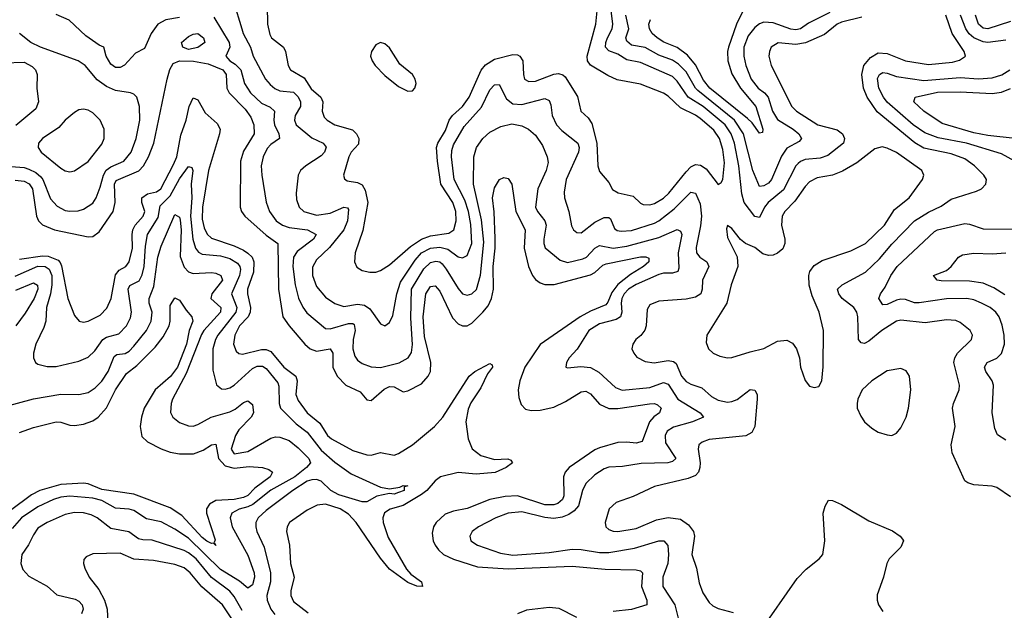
# Model space of a CAD drawing. Header units: inches. Extents: x 1694797 to 1849917, y 907313 to 1017959.
# Tile 373 of 656: x 1723810 to 1728123, y 1002486 to 1005070. Entities that reach past the tile are written whole.
import ezdxf

# ---------------------------------------------------------------- set-up
doc = ezdxf.new("R2010")
doc.units = ezdxf.units.IN
doc.header["$MEASUREMENT"] = 0
doc.layers.add('B7020', color=7, linetype='Continuous')

msp = doc.modelspace()

# ---------------------------------------------------------------- linework, layer by layer
at = {"layer": 'B7020', "color": 5}
for points, elevation in [([(1724746.4, 1005150), (1724782.5, 1005030), (1724789.2, 1005009.2), (1724821.7, 1004950), (1724832.8, 1004910), (1724886.9, 1004810), (1724906.6, 1004786.6), (1724928.4, 1004768.4), (1724950, 1004758.2), (1725010, 1004753.3), (1725030, 1004731.9), (1725040.3, 1004710), (1725039.9, 1004690), (1725016.4, 1004650), (1725013.5, 1004630), (1725021, 1004610), (1725090, 1004552.5), (1725139.5, 1004530), (1725151.9, 1004511.9), (1725144.6, 1004490), (1725130, 1004473.7), (1725063.9, 1004430), (1725040.7, 1004410), (1725030.2, 1004390), (1725020.6, 1004310), (1725023.2, 1004283.2), (1725033.6, 1004250), (1725055.3, 1004230), (1725110, 1004215.1), (1725170, 1004223.4), (1725230, 1004248.9), (1725245.9, 1004245.9), (1725250, 1004239.3), (1725246.4, 1004190), (1725230.5, 1004149.5), (1725167.7, 1004072.3), (1725110, 1004018.6), (1725093.2, 1003986.8), (1725092.7, 1003950), (1725110, 1003901.8), (1725150, 1003855.5), (1725190, 1003827.3), (1725230, 1003814.2), (1725290, 1003824.7), (1725320.5, 1003820.5), (1725344.2, 1003804.2), (1725390, 1003739.3), (1725410, 1003730.4), (1725430, 1003744.4), (1725444.6, 1003775.4), (1725461.8, 1003870), (1725478.7, 1003921.3), (1725542.5, 1004017.5), (1725570, 1004049.4), (1725610, 1004070.3), (1725650, 1004075.1), (1725685.2, 1004065.2), (1725730, 1004032.3), (1725750, 1004027.3), (1725770, 1004038.5), (1725789.9, 1004090.1), (1725786.2, 1004173.8), (1725775.4, 1004230), (1725759.8, 1004279.8), (1725713.9, 1004370), (1725701.7, 1004470), (1725702.6, 1004497.4), (1725710, 1004522.2), (1725756.9, 1004603.1), (1725832.5, 1004687.5), (1725870, 1004762.2), (1725890, 1004785.4), (1725910, 1004785.8), (1725942.8, 1004722.8), (1725970, 1004702.2), (1726010, 1004698), (1726110, 1004724.2), (1726130, 1004716.1), (1726137.1, 1004697.1), (1726142.9, 1004650), (1726161.5, 1004610), (1726184.9, 1004584.9), (1726254.7, 1004530), (1726260.6, 1004510), (1726257.7, 1004490), (1726204.2, 1004370), (1726195, 1004315), (1726197.1, 1004290), (1726215.3, 1004230), (1726227.3, 1004167.3), (1726235.3, 1004150), (1726250, 1004138.2), (1726270, 1004137.4), (1726330, 1004184.4), (1726370, 1004204.4), (1726390, 1004203.5), (1726397.7, 1004197.7), (1726416.1, 1004156.1), (1726427.4, 1004147.4), (1726444, 1004144), (1726490, 1004146.7), (1726590, 1004178.8), (1726610.2, 1004189.8), (1726677.3, 1004242.7), (1726750, 1004314.5), (1726770.8, 1004310.8), (1726790, 1004263.7), (1726795.8, 1004210), (1726792.8, 1004167.2), (1726773.5, 1004073.5), (1726775, 1004050), (1726789.4, 1004030), (1726819.3, 1004010), (1726828.1, 1003990), (1726800.6, 1003930), (1726799.6, 1003890), (1726793.5, 1003870), (1726770, 1003856), (1726730, 1003846.6), (1726610, 1003837.6), (1726570, 1003822.2), (1726558.2, 1003801.8), (1726554.5, 1003730), (1726548.2, 1003711.8), (1726531.4, 1003688.6), (1726509, 1003670), (1726495.6, 1003650), (1726491.7, 1003630), (1726499.5, 1003610), (1726513.7, 1003593.7), (1726550, 1003574.2), (1726588.8, 1003568.8), (1726650, 1003579.2), (1726674.1, 1003574.1), (1726684.8, 1003564.8), (1726709.2, 1003510), (1726730, 1003487.3), (1726750, 1003474.7), (1726798.4, 1003458.4), (1726840.3, 1003420.3), (1726870, 1003405.5), (1726910, 1003396.6), (1726930, 1003398.5), (1726952.1, 1003407.9), (1727010, 1003451.1), (1727030, 1003448.4), (1727039.7, 1003430), (1727040.5, 1003410), (1727030.1, 1003289.9), (1727016.7, 1003263.3), (1726990.9, 1003249.1), (1726830, 1003232.2), (1726799, 1003221), (1726785.5, 1003210), (1726781.5, 1003190), (1726791.1, 1003131.1), (1726789.6, 1003110), (1726783.2, 1003090), (1726770, 1003075.9), (1726737.8, 1003062.2), (1726590, 1003027.3), (1726497.2, 1002982.8), (1726423, 1002957), (1726391.7, 1002930), (1726374.3, 1002870), (1726377.6, 1002850), (1726390, 1002839.5), (1726410, 1002831.4), (1726430.2, 1002830.2), (1726510, 1002843.6), (1726598.8, 1002881.2), (1726650, 1002891.9), (1726703.8, 1002883.8), (1726740, 1002860), (1726761.3, 1002830), (1726765.9, 1002810), (1726754, 1002730), (1726774.9, 1002670), (1726785.9, 1002605.9), (1726802, 1002562), (1726830, 1002519.1), (1726845.4, 1002505.4), (1726870, 1002494), (1726935.4, 1002475.4)], 960), ([(1724894.3, 1005130), (1724895.8, 1005050), (1724905.2, 1005005.2), (1724913, 1004990), (1724965.6, 1004950), (1724974, 1004930), (1724985.6, 1004870), (1724996, 1004850), (1725056, 1004816), (1725087.4, 1004767.4), (1725128.6, 1004730), (1725137.4, 1004710), (1725134.8, 1004670), (1725143.7, 1004643.7), (1725156.5, 1004630), (1725190.1, 1004610.1), (1725268.1, 1004588.1), (1725286, 1004570), (1725295.2, 1004550), (1725294.3, 1004525.7), (1725262.5, 1004490), (1725251.6, 1004470), (1725229, 1004390), (1725233, 1004373), (1725244.1, 1004364.1), (1725290, 1004358), (1725310, 1004347.3), (1725323.1, 1004323.1), (1725335.5, 1004270), (1725312.9, 1004147.1), (1725279.7, 1004050), (1725276, 1004010), (1725286.5, 1003986.5), (1725310, 1003972), (1725344.5, 1003964.5), (1725370, 1003964.9), (1725390, 1003972.3), (1725430, 1003997.4), (1725522.5, 1004077.5), (1725570, 1004109.5), (1725610, 1004123.9), (1725690, 1004135.9), (1725711.8, 1004150), (1725722.3, 1004190), (1725720.7, 1004230), (1725707.9, 1004270), (1725655.1, 1004350), (1725640.2, 1004450), (1725636.2, 1004510), (1725642.3, 1004530), (1725675.5, 1004584.5), (1725691.4, 1004630), (1725706.2, 1004650), (1725749.1, 1004690), (1725778.5, 1004730), (1725830.9, 1004849.1), (1725850, 1004872.4), (1725890, 1004897), (1725970, 1004916.8), (1725990, 1004915.6), (1726000.7, 1004910), (1726014.1, 1004890), (1726016.3, 1004830), (1726021.8, 1004810), (1726039.8, 1004799.8), (1726070, 1004800.7), (1726150, 1004831), (1726170, 1004833.9), (1726188.7, 1004828.7), (1726200, 1004820), (1726253.5, 1004733.5), (1726267.7, 1004670), (1726300, 1004640), (1726315.8, 1004615.8), (1726337.9, 1004530), (1726343.1, 1004430), (1726350, 1004406), (1726390, 1004358), (1726406.9, 1004326.9), (1726432.2, 1004312.2), (1726497.3, 1004297.3), (1726530, 1004266.7), (1726541.6, 1004261.6), (1726570, 1004260.1), (1726590, 1004265.5), (1726630, 1004288.7), (1726653.6, 1004310), (1726730, 1004404.6), (1726750, 1004425.2), (1726770, 1004436.3), (1726792.7, 1004432.7), (1726816.6, 1004416.6), (1726870, 1004348.2), (1726882.7, 1004357.3), (1726890, 1004370.8), (1726896.8, 1004443.2), (1726890, 1004502.4), (1726875.1, 1004550), (1726850, 1004585.8), (1726790, 1004637.3), (1726770, 1004652.6), (1726704.4, 1004684.4), (1726650, 1004735), (1726630, 1004748.2), (1726530, 1004787.6), (1726427.1, 1004807.1), (1726386, 1004826), (1726310, 1004871.4), (1726297.8, 1004890), (1726296, 1004910), (1726333.6, 1005050), (1726342, 1005138)], 980), ([(1724510, 1005079.5), (1724450, 1005068.5), (1724415.8, 1005050), (1724386.1, 1005010), (1724356.4, 1004943.6), (1724317.1, 1004922.9), (1724270, 1004870.6), (1724250, 1004860.4), (1724230, 1004861.1), (1724210, 1004875), (1724188.4, 1004910), (1724178.7, 1004950), (1724158.8, 1004958.8), (1724099.7, 1004999.7), (1724027.5, 1005067.5), (1723970, 1005093.1)], 920), ([(1724660.8, 1005080.8), (1724727.4, 1004970), (1724730.1, 1004949.9), (1724712.5, 1004910), (1724730.1, 1004890), (1724754.7, 1004874.7), (1724778.9, 1004850), (1724795.6, 1004790), (1724821.3, 1004750), (1724870, 1004705), (1724906.6, 1004686.6), (1724926.2, 1004670), (1724923.1, 1004630), (1724926.1, 1004610), (1724945, 1004570), (1724947.9, 1004550), (1724910, 1004523.2), (1724894.3, 1004505.7), (1724877.2, 1004470), (1724868.4, 1004430), (1724870.1, 1004390), (1724890, 1004270.7), (1724904.8, 1004230), (1724933.2, 1004190), (1724961.1, 1004170), (1724990, 1004160.8), (1725070.3, 1004150), (1725109.1, 1004130), (1725096.8, 1004110), (1725025.1, 1004054.9), (1725010.1, 1004030), (1725007.1, 1003990), (1725016.2, 1003910), (1725031.1, 1003851.1), (1725050, 1003811.2), (1725067.6, 1003787.6), (1725150, 1003718.9), (1725170, 1003717.2), (1725250, 1003740.6), (1725270, 1003740.1), (1725275.4, 1003735.4), (1725280.1, 1003710), (1725270.5, 1003670), (1725269.1, 1003630), (1725277.8, 1003597.8), (1725290, 1003579.7), (1725310, 1003565.5), (1725350, 1003550.1), (1725390, 1003547.6), (1725472.3, 1003567.7), (1725512.4, 1003590), (1725526.1, 1003613.9), (1725531.3, 1003648.7), (1725523.9, 1003763.9), (1725526.1, 1003890), (1725580.6, 1003979.4), (1725610, 1004006.7), (1725633.2, 1004013.2), (1725650, 1004010.5), (1725660.8, 1004000.8), (1725678.7, 1003978.7), (1725730, 1003894), (1725750, 1003870.2), (1725770, 1003864), (1725790, 1003870.2), (1725810.6, 1003889.4), (1725828.1, 1003951.9), (1725843.4, 1004096.6), (1725833.5, 1004193.5), (1725797.6, 1004350), (1725799.6, 1004470), (1725811.2, 1004510), (1725838.5, 1004550), (1725870, 1004578.2), (1725918.2, 1004601.8), (1725965.7, 1004614.3), (1726010, 1004605), (1726038.7, 1004590), (1726070, 1004564.4), (1726099.7, 1004519.7), (1726121.1, 1004470), (1726125, 1004445), (1726116.2, 1004410), (1726079.3, 1004330), (1726070.1, 1004250), (1726078, 1004230), (1726109.6, 1004190), (1726115.9, 1004170), (1726105.2, 1004110), (1726105.3, 1004090), (1726111.4, 1004071.4), (1726176.9, 1004016.9), (1726210, 1004007.6), (1726277.3, 1004022.7), (1726293, 1004030), (1726330, 1004070.1), (1726350, 1004081), (1726409.4, 1004069.4), (1726470, 1004079.3), (1726610, 1004117.4), (1726690, 1004151.8), (1726703.9, 1004143.9), (1726710.1, 1004130.1), (1726694.5, 1004050), (1726697.1, 1003982.9), (1726692.8, 1003967.2), (1726670, 1003960.2), (1726630, 1003961.2), (1726610, 1003955.4), (1726510, 1003911.2), (1726476.8, 1003890), (1726457.4, 1003870), (1726447.2, 1003850), (1726444.1, 1003830), (1726447.8, 1003790), (1726442.2, 1003770), (1726422.1, 1003757.9), (1726350, 1003738.3), (1726303.7, 1003710), (1726251.6, 1003628.4), (1726216.5, 1003590), (1726204.6, 1003570), (1726202, 1003550), (1726210, 1003545.7), (1726267.6, 1003552.4), (1726310, 1003547.9), (1726347.2, 1003527.2), (1726419.9, 1003459.9), (1726448.7, 1003448.7), (1726570, 1003460.3), (1726630, 1003482), (1726650, 1003474.2), (1726693.4, 1003410), (1726791.2, 1003350), (1726804.6, 1003330), (1726757.4, 1003310), (1726673.2, 1003286.8), (1726646.6, 1003270), (1726636.9, 1003250), (1726638.3, 1003218.3), (1726683.8, 1003150), (1726670, 1003136.8), (1726649.1, 1003130.9), (1726531.8, 1003128.2), (1726450, 1003115), (1726390, 1003111.9), (1726370, 1003105), (1726330, 1003078.7), (1726290, 1003040.8), (1726275.1, 1003010), (1726257.5, 1002942.5), (1726239.3, 1002920.7), (1726214.9, 1002905.1), (1726186.6, 1002893.4), (1726150, 1002886.8), (1726110, 1002890.9), (1726010, 1002915.6), (1725950, 1002910.3), (1725895.8, 1002890), (1725819.6, 1002850), (1725791.5, 1002830), (1725781.3, 1002810), (1725786.9, 1002790), (1725815.3, 1002770), (1725916.1, 1002736.1), (1725970, 1002727.4), (1726130, 1002739), (1726230, 1002753.1), (1726270, 1002751.7), (1726350, 1002738.3), (1726390, 1002738.9), (1726502.6, 1002757.4), (1726610, 1002790.1), (1726631.8, 1002790), (1726649.5, 1002769.5), (1726652.6, 1002730), (1726648.4, 1002690), (1726626.8, 1002630), (1726627.5, 1002590), (1726680.3, 1002510), (1726701.7, 1002421.7)], 940), ([(1727498.5, 1005081.5), (1727410, 1005059.5), (1727391, 1005050), (1727335.5, 1005004.5), (1727251.5, 1004968.5), (1727210, 1004961.2), (1727131.6, 1004968.4), (1727102.2, 1004950), (1727093.7, 1004930), (1727091.8, 1004910), (1727101.7, 1004870), (1727192.3, 1004690), (1727212.6, 1004670), (1727305.4, 1004610), (1727390, 1004587.9), (1727414.6, 1004570), (1727423.5, 1004550), (1727418.4, 1004530), (1727350, 1004475.8), (1727315.6, 1004464.4), (1727250, 1004457.3), (1727230, 1004449.9), (1727219.3, 1004440.7), (1727209.3, 1004430), (1727155, 1004325), (1727088.8, 1004270), (1727072.2, 1004250), (1727050, 1004204), (1727030, 1004207.9), (1726983, 1004270), (1726972.6, 1004307.4), (1726960.4, 1004430), (1726940.6, 1004530), (1726926.3, 1004570), (1726900.4, 1004610), (1726804.1, 1004690), (1726738.7, 1004730), (1726690, 1004801.2), (1726670, 1004821), (1726530, 1004882.5), (1726470, 1004893.5), (1726430, 1004919), (1726390, 1004932.9), (1726376.6, 1004950), (1726377.4, 1004970), (1726384.3, 1004990), (1726405, 1005030), (1726408.2, 1005050), (1726401.5, 1005110)], 960), ([(1727358.8, 1005101.2), (1727265, 1005055), (1727230, 1005030.3), (1727210, 1005025.2), (1727188.1, 1005028.1), (1727110, 1005056), (1727070, 1005058.7), (1727050, 1005051.5), (1727030, 1005036.1), (1727000.9, 1004999.1), (1726981.8, 1004950), (1726981.5, 1004910), (1726990, 1004869.1), (1727014.7, 1004810), (1727044.6, 1004770), (1727072.1, 1004750), (1727088.5, 1004730), (1727106.9, 1004670), (1727130, 1004632.5), (1727197.5, 1004590), (1727222.3, 1004570), (1727235.2, 1004550), (1727223.7, 1004536.3), (1727170, 1004508), (1727147.3, 1004472.8), (1727103.1, 1004370), (1727090, 1004354.9), (1727070, 1004342.5), (1727050, 1004339.8), (1727021.4, 1004410), (1726980.5, 1004570), (1726940.9, 1004630), (1726779.7, 1004759.7), (1726769.6, 1004770), (1726730, 1004841.9), (1726695.7, 1004875.7), (1726670, 1004891.9), (1726610, 1004914.8), (1726550, 1004947.9), (1726490, 1004958.2), (1726470, 1004975.4), (1726465, 1004990), (1726477.7, 1005030), (1726465.7, 1005090)], 940), ([(1726978.3, 1005110), (1726950, 1005050.7), (1726914.3, 1004950), (1726910.4, 1004930), (1726912.4, 1004890), (1726930, 1004832.4), (1726967.3, 1004770), (1727033.9, 1004690), (1727065.2, 1004590), (1727063.5, 1004576.5), (1727050, 1004573.7), (1727018.4, 1004618.4), (1726998, 1004638), (1726833.2, 1004770), (1726805.8, 1004805.8), (1726770, 1004872.1), (1726734.6, 1004914.6), (1726690, 1004947.6), (1726632, 1004972), (1726603, 1004990), (1726579.9, 1005010), (1726568.1, 1005030), (1726565.4, 1005050), (1726572.5, 1005070)], 920), ([(1728150, 1002981.5), (1728090, 1003022.7), (1728070, 1003028.7), (1727990, 1003034.7), (1727962.6, 1003042.6), (1727950, 1003052.3), (1727895.1, 1003175.1), (1727890.7, 1003210), (1727907.1, 1003290), (1727896.1, 1003370), (1727899.8, 1003390), (1727924.5, 1003450), (1727926, 1003470), (1727902, 1003570), (1727906.1, 1003590), (1727917.7, 1003610), (1727979.7, 1003670), (1727983.5, 1003690), (1727973.3, 1003710), (1727930, 1003745), (1727910, 1003753.6), (1727870, 1003755.7), (1727776.7, 1003743.3), (1727670, 1003755.2), (1727650, 1003749.9), (1727586.2, 1003710), (1727530, 1003663.7), (1727510, 1003653.5), (1727495.2, 1003655.2), (1727483.4, 1003670), (1727481.6, 1003770), (1727477.3, 1003790), (1727463.2, 1003810), (1727413.2, 1003850), (1727397.4, 1003870), (1727392.5, 1003890), (1727413.1, 1003910), (1727515.4, 1003964.6), (1727576.7, 1004023.3), (1727630, 1004087.8), (1727729.1, 1004190), (1727790, 1004227.2), (1727846.9, 1004253.1), (1727890, 1004285), (1728000.6, 1004319.4), (1728022.9, 1004330), (1728042, 1004350), (1728045.4, 1004370), (1728033.7, 1004390), (1727991.7, 1004430), (1727950, 1004460.2), (1727890, 1004482.3), (1727770, 1004507.8), (1727730.8, 1004530.8), (1727566.1, 1004666.1), (1727522, 1004730), (1727505.3, 1004770), (1727499, 1004830), (1727507.3, 1004870), (1727536.1, 1004903.9), (1727570, 1004924.4), (1727610, 1004922.4), (1727690.3, 1004890), (1727790, 1004873.1), (1727895.5, 1004884.5), (1727926.8, 1004893.2), (1727952.1, 1004910), (1727947.5, 1004930), (1727894.7, 1005010), (1727866.5, 1005090)], 960), ([(1728130, 1004980.2), (1728050, 1004970.5), (1728030, 1004972.3), (1727989.8, 1004989.8), (1727968.5, 1005008.5), (1727953.7, 1005030), (1727930.9, 1005090)], 940), ([(1728150, 1005061.7), (1728050, 1005029.1), (1728030, 1005032.8), (1728010, 1005049.9), (1727996.7, 1005090)], 920), ([(1723772.3, 1004427.7), (1723830, 1004422.3), (1723850, 1004416.3), (1723880.8, 1004400.8), (1723902.3, 1004382.3), (1723911.2, 1004370), (1723945.7, 1004285.7), (1723973.7, 1004253.7), (1724010, 1004235.3), (1724030, 1004231.5), (1724066.6, 1004233.4), (1724090, 1004240.9), (1724130, 1004267.6), (1724144.5, 1004290), (1724163.2, 1004336.8), (1724177.3, 1004390), (1724189.2, 1004410.8), (1724210, 1004426.5), (1724266, 1004450), (1724297.9, 1004490), (1724321.1, 1004550), (1724336.1, 1004630), (1724334.7, 1004690), (1724323.1, 1004730), (1724310, 1004744), (1724296, 1004750), (1724230, 1004759.9), (1724190, 1004777.4), (1724150, 1004807), (1724096.8, 1004870), (1724066, 1004890), (1723902, 1004950), (1723859.7, 1004970), (1723809.6, 1005010)], 940), ([(1723650, 1004878.1), (1723830, 1004883.6), (1723865.1, 1004865.1), (1723878.8, 1004850), (1723887.2, 1004830), (1723884.6, 1004770), (1723893.1, 1004710), (1723880.4, 1004679.6), (1723793.2, 1004606.8)], 940), ([(1723790, 1004367.5), (1723830, 1004363.4), (1723851.7, 1004351.7), (1723865.8, 1004330), (1723883.4, 1004210), (1723891.9, 1004190), (1723910, 1004171.4), (1723962, 1004150), (1724110, 1004119.2), (1724130, 1004121.2), (1724158.4, 1004141.6), (1724219.1, 1004230), (1724227.9, 1004270), (1724225.8, 1004350), (1724233.4, 1004366.6), (1724332.3, 1004407.7), (1724352.7, 1004430), (1724374.9, 1004470), (1724397.1, 1004530), (1724456.1, 1004810), (1724468.4, 1004851.6), (1724482.1, 1004877.9), (1724510.2, 1004889.8), (1724572.2, 1004887.8), (1724636.4, 1004876.4), (1724700.1, 1004850), (1724714.7, 1004830), (1724717.6, 1004770), (1724727.9, 1004750), (1724798.3, 1004678.3), (1724823.3, 1004643.3), (1724836.4, 1004610), (1724836.5, 1004570), (1724790, 1004493.8), (1724776.9, 1004450), (1724775.9, 1004250), (1724781.9, 1004230), (1724795.7, 1004210), (1724890, 1004127.5), (1724941.4, 1004090), (1724943.4, 1003890), (1724963.1, 1003770), (1724990, 1003730.1), (1725059.5, 1003650), (1725083, 1003630), (1725110, 1003619.6), (1725170.3, 1003630), (1725181.6, 1003610), (1725181.3, 1003550), (1725200.7, 1003510), (1725238.8, 1003470), (1725301.2, 1003441.2), (1725330, 1003406), (1725350, 1003403.2), (1725406.6, 1003453.4), (1725430, 1003465.3), (1725450, 1003463.4), (1725490, 1003442), (1725510, 1003445.3), (1725570, 1003477), (1725599.6, 1003510), (1725609.1, 1003530.9), (1725611.2, 1003570), (1725582.9, 1003682.9), (1725577.3, 1003770), (1725589.2, 1003870), (1725610, 1003902.3), (1725630, 1003904.6), (1725650, 1003881.5), (1725705.9, 1003765.9), (1725730, 1003739.6), (1725750, 1003729.6), (1725770, 1003730.1), (1725790, 1003742), (1725839.4, 1003790), (1725861.6, 1003818.4), (1725877.1, 1003850), (1725885.6, 1003890), (1725883.3, 1003990), (1725892.8, 1004070), (1725892.8, 1004112.8), (1725888.9, 1004228.9), (1725881.7, 1004290), (1725890, 1004334), (1725911.8, 1004370), (1725930, 1004378.6), (1725950, 1004374.9), (1725966.4, 1004350), (1725983.4, 1004230), (1726023.9, 1004150), (1726019.9, 1004070), (1726038.5, 1003990), (1726056.4, 1003950), (1726070, 1003932.8), (1726090, 1003918.5), (1726110.9, 1003910.9), (1726151.1, 1003911.1), (1726310, 1003953.5), (1726330, 1003962.9), (1726364.2, 1003995.8), (1726378.3, 1004001.7), (1726530, 1004031.8), (1726552.4, 1004032.4), (1726565.9, 1004025.9), (1726565.2, 1004010), (1726542.6, 1003990), (1726485.6, 1003954.4), (1726429.4, 1003910.6), (1726403.8, 1003876.2), (1726386.8, 1003833.2), (1726377.8, 1003822.2), (1726310, 1003794.4), (1726264.7, 1003770), (1726090, 1003648.6), (1726022, 1003550), (1726000.1, 1003490), (1725993.5, 1003450), (1725996.8, 1003416.8), (1726006.2, 1003386.2), (1726026.1, 1003366.1), (1726050, 1003360.1), (1726090, 1003361.4), (1726150, 1003374.8), (1726201.5, 1003398.5), (1726270, 1003441.6), (1726290, 1003443.9), (1726310, 1003432.9), (1726350, 1003387.9), (1726390, 1003368.5), (1726430, 1003367.8), (1726569, 1003389), (1726590.1, 1003390.1), (1726604.3, 1003384.3), (1726619.8, 1003370), (1726617.4, 1003362.6), (1726612, 1003350), (1726587.6, 1003332.4), (1726568.9, 1003310), (1726536.2, 1003223.8), (1726510, 1003216.6), (1726470, 1003221.4), (1726430, 1003219.9), (1726350, 1003196.5), (1726330, 1003187.5), (1726216.8, 1003110), (1726199.3, 1003090), (1726191.5, 1003070), (1726193.2, 1002986.8), (1726187.3, 1002970), (1726167.1, 1002952.9), (1726150, 1002946.9), (1726110, 1002947.6), (1725990, 1002986), (1725936.2, 1002983.8), (1725870, 1002971), (1725770, 1002931.3), (1725710, 1002919.5), (1725674.1, 1002905.9), (1725634.2, 1002870), (1725622.3, 1002850), (1725616.6, 1002823.4), (1725621.2, 1002790), (1725630.7, 1002770), (1725644.6, 1002750), (1725666.8, 1002730), (1725710, 1002708.5), (1725815.1, 1002675.1), (1725950, 1002667.3), (1726230, 1002679.2), (1726375.1, 1002664.9), (1726510, 1002662.2), (1726530, 1002658.4), (1726537.7, 1002650), (1726533.4, 1002590), (1726556.6, 1002530), (1726556.5, 1002510), (1726490, 1002488.8), (1726410, 1002480.7)], 920), ([(1728168.9, 1004450), (1728110, 1004482.4), (1727957.2, 1004530), (1727833.3, 1004553.3), (1727774.7, 1004574.7), (1727723.5, 1004610), (1727610, 1004709.5), (1727593.7, 1004730), (1727572.7, 1004770), (1727567.6, 1004812.4), (1727575.8, 1004830), (1727590, 1004838.4), (1727610, 1004835.7), (1727650, 1004820.7), (1727770, 1004804.3), (1727930, 1004817.2), (1728010, 1004811.5), (1728070, 1004816), (1728112, 1004828), (1728146.8, 1004850)], 940), ([(1728169.9, 1004549.9), (1728050, 1004562.8), (1727990, 1004575.3), (1727850, 1004615.8), (1727770, 1004669.3), (1727725.8, 1004710), (1727731.6, 1004730), (1727830, 1004753.2), (1727930, 1004753.6), (1728070, 1004746.3), (1728110, 1004752.2), (1728150, 1004768.3)], 920), ([(1723810, 1004021.6), (1723910, 1004037.1), (1723934.5, 1004034.5), (1723978.2, 1004018.2), (1723988, 1004008), (1723993.2, 1003993.2), (1724021.7, 1003850), (1724050, 1003775.8), (1724071, 1003751), (1724090, 1003746.4), (1724110, 1003750.2), (1724162.7, 1003777.3), (1724192.4, 1003807.6), (1724210.3, 1003849.7), (1724230, 1003953.4), (1724246.6, 1003973.4), (1724274.4, 1003990), (1724289.9, 1004010.1), (1724304.8, 1004070), (1724302.2, 1004130), (1724305.4, 1004150), (1724316.7, 1004170), (1724351.5, 1004210), (1724357.7, 1004230), (1724344.8, 1004270), (1724345.4, 1004290), (1724370, 1004307.1), (1724410, 1004317.2), (1724428.2, 1004330), (1724484.6, 1004435.4), (1724498.3, 1004470), (1724515.3, 1004564.7), (1724539.8, 1004630), (1724552.7, 1004690), (1724570, 1004728), (1724590, 1004718.6), (1724621.9, 1004661.9), (1724675.5, 1004615.5), (1724687.7, 1004590), (1724685.5, 1004570), (1724637.4, 1004410), (1724610.6, 1004250), (1724610, 1004197.3), (1724618.7, 1004158.7), (1724631.7, 1004131.7), (1724650, 1004113.5), (1724750, 1004080.1), (1724790, 1004060.8), (1724810, 1004048.6), (1724828.3, 1004030), (1724835.4, 1004010), (1724834.8, 1003965.2), (1724807.7, 1003890), (1724807.6, 1003870), (1724821.6, 1003810), (1724820.1, 1003790), (1724810.5, 1003769.5), (1724773.2, 1003730), (1724752.1, 1003690), (1724747.2, 1003650), (1724759, 1003619), (1724770, 1003608.7), (1724786, 1003606.1), (1724870, 1003626.1), (1724890, 1003626.6), (1724910, 1003618.5), (1724967.2, 1003550), (1725019.1, 1003510), (1725025.6, 1003490), (1725020.3, 1003430), (1725030, 1003404.1), (1725069.6, 1003350), (1725124.1, 1003304.1), (1725158.5, 1003250), (1725175.7, 1003235.7), (1725270, 1003185.2), (1725330, 1003166.4), (1725350, 1003164.6), (1725390, 1003175.3), (1725450, 1003163.6), (1725470, 1003171.1), (1725530, 1003210.1), (1725626.8, 1003290), (1725663.8, 1003330), (1725778.5, 1003510), (1725803.1, 1003530), (1725870, 1003564.9), (1725879.9, 1003559.9), (1725881.7, 1003550), (1725859.8, 1003520.2), (1725830, 1003459.5), (1725786.7, 1003393.3), (1725774.5, 1003365.5), (1725764.9, 1003310), (1725775.2, 1003235.2), (1725792.5, 1003192.5), (1725830, 1003163.2), (1725890, 1003145.5), (1725948.4, 1003148.4), (1725962, 1003142), (1725968, 1003130), (1725941.1, 1003110), (1725892.3, 1003087.7), (1725810, 1003080.6), (1725730, 1003087.8), (1725653.7, 1003070), (1725630, 1003052.4), (1725594.2, 1003010), (1725570, 1002992.2), (1725490, 1002943.4), (1725432.3, 1002927.7), (1725407.6, 1002912.4), (1725400.8, 1002890), (1725402, 1002870), (1725424, 1002804), (1725505, 1002665), (1725523.8, 1002643.8), (1725570.4, 1002610), (1725574.8, 1002590), (1725550, 1002591.5), (1725510, 1002607), (1725430, 1002665.6), (1725390, 1002713), (1725284, 1002870), (1725250, 1002906.1), (1725214.6, 1002930), (1725150, 1002950.4), (1725113.8, 1002946.2), (1725070, 1002923.2), (1724992.6, 1002870), (1724981.2, 1002850), (1724979.2, 1002830), (1724992.5, 1002770), (1724996.2, 1002690), (1725011.9, 1002630), (1724997.9, 1002570), (1724998, 1002550), (1725010, 1002523.5), (1725073.9, 1002473.8)], 880), ([(1723790, 1003947.2), (1723890, 1003991.1), (1723921.3, 1003990), (1723938.8, 1003978.8), (1723950.7, 1003950.7), (1723951.1, 1003910), (1723945, 1003870), (1723927.4, 1003810), (1723924.1, 1003750), (1723916.4, 1003723.6), (1723881.3, 1003650), (1723870.2, 1003610.2), (1723870.2, 1003590.2), (1723879.5, 1003570), (1723890, 1003562.8), (1723930, 1003552), (1723970, 1003552.3), (1724070, 1003576), (1724110, 1003593.4), (1724139.9, 1003620.1), (1724174.5, 1003670), (1724190, 1003680.1), (1724244.8, 1003695.2), (1724277.5, 1003730), (1724295.3, 1003764.7), (1724300.2, 1003790), (1724285.2, 1003890), (1724293.1, 1003906.9), (1724332.8, 1003927.2), (1724347.1, 1003952.9), (1724355.4, 1003990), (1724361.1, 1004078.9), (1724370.3, 1004130), (1724416.1, 1004203.9), (1724425.1, 1004254.9), (1724470, 1004298.3), (1724510, 1004373.8), (1724550, 1004427.9), (1724563.7, 1004423.7), (1724569.2, 1004409.2), (1724560.9, 1004350), (1724563.6, 1004290), (1724558.7, 1004210), (1724569.1, 1004109.1), (1724580.3, 1004070), (1724592.8, 1004052.8), (1724610, 1004043.1), (1724690, 1004035.9), (1724730, 1004025.3), (1724764, 1004004), (1724774.7, 1003990), (1724776.8, 1003976.8), (1724773.5, 1003950), (1724737.9, 1003870), (1724760.6, 1003810), (1724756.9, 1003790), (1724678.6, 1003690), (1724667.8, 1003670), (1724656.2, 1003630), (1724656.8, 1003536.8), (1724671.7, 1003471.7), (1724694.5, 1003454.5), (1724710, 1003453.2), (1724730, 1003458.6), (1724750, 1003470.1), (1724830, 1003543.1), (1724850, 1003554), (1724873.9, 1003553.9), (1724890, 1003544.2), (1724941.3, 1003481.3), (1724945.8, 1003465.8), (1724946.6, 1003390), (1724952.4, 1003370), (1725021.8, 1003301.8), (1725070, 1003264.2), (1725130, 1003186.3), (1725190, 1003133), (1725262.1, 1003082.1), (1725390, 1003024), (1725430, 1003017.4), (1725475.6, 1003024.4), (1725490, 1003031.7), (1725510.8, 1003030), (1725493.7, 1003026.3), (1725494, 1003010), (1725470, 1003000.4), (1725450, 1002994), (1725430, 1002997), (1725375.2, 1002984.8), (1725330, 1002960.2), (1725310, 1002960.5), (1725207.8, 1002990), (1725173.1, 1003010), (1725130.7, 1003050.7), (1725110, 1003057.3), (1725090, 1003056.3), (1725070, 1003049.9), (1725007.3, 1003010), (1724890, 1002922), (1724855.3, 1002890), (1724845.1, 1002870), (1724843.8, 1002850), (1724848.5, 1002830), (1724881, 1002761), (1724909.3, 1002650), (1724908.4, 1002610), (1724892.6, 1002550), (1724893.8, 1002530), (1724910, 1002490.2), (1724927.3, 1002467.3)], 860), ([(1723730, 1003372.2), (1723870, 1003410.1), (1723990, 1003431.3), (1724070, 1003430.1), (1724110, 1003438.7), (1724141.4, 1003458.6), (1724170, 1003488), (1724197.9, 1003530), (1724223.4, 1003596.6), (1724235.8, 1003604.2), (1724271.6, 1003608.4), (1724290, 1003619.9), (1724310, 1003640.6), (1724366.2, 1003710), (1724386.6, 1003750), (1724390.7, 1003790), (1724377.3, 1003830), (1724376.9, 1003850), (1724397.4, 1003902.6), (1724414.7, 1004030), (1724430, 1004078.2), (1724490, 1004218), (1724510, 1004205.3), (1724512.5, 1004192.5), (1724517.8, 1004150), (1724513.7, 1004033.7), (1724530, 1003986.4), (1724550, 1003965.9), (1724570, 1003958.8), (1724650, 1003963.6), (1724670, 1003960.7), (1724691.8, 1003950), (1724698.6, 1003930), (1724651.5, 1003870), (1724646.7, 1003850), (1724691.4, 1003810), (1724689.7, 1003790), (1724616.9, 1003710), (1724607.2, 1003692.8), (1724538.8, 1003521.2), (1724479.8, 1003410), (1724473.7, 1003390), (1724471.3, 1003351.3), (1724480.3, 1003330), (1724510, 1003307.5), (1724550, 1003293.2), (1724570, 1003291.6), (1724590, 1003297.9), (1724649.3, 1003330.7), (1724730, 1003353.9), (1724754, 1003366), (1724790, 1003394.6), (1724810, 1003401.8), (1724830, 1003385.5), (1724834.2, 1003350), (1724823.6, 1003330), (1724770, 1003275.2), (1724754.8, 1003250), (1724736.2, 1003190), (1724750, 1003170.7), (1724810, 1003180.1), (1724910, 1003238.4), (1724930, 1003244.6), (1724950, 1003243.5), (1724990, 1003227.9), (1725030, 1003197), (1725077, 1003150), (1725083.3, 1003130), (1725066.1, 1003110), (1725015.8, 1003070), (1724909.6, 1003010.4), (1724831.5, 1002948.5), (1724810, 1002937.9), (1724772, 1002928), (1724740.1, 1002910), (1724732.4, 1002890), (1724741, 1002850), (1724810, 1002727), (1724837.3, 1002650), (1724838.4, 1002630), (1724830, 1002597.6), (1724810, 1002582.8), (1724773.4, 1002613.4), (1724690, 1002664.3), (1724550, 1002801.7), (1724490, 1002841.1), (1724430, 1002872.1), (1724365.3, 1002885.3), (1724310, 1002922), (1724290, 1002927.6), (1724230, 1002932.1), (1724170, 1002965.5), (1724130, 1002976), (1724030, 1002984.3), (1723990, 1002980.1), (1723958, 1002970), (1723890, 1002937.6), (1723818.8, 1002890), (1723776.7, 1002843.3)], 840), ([(1728129.8, 1003229.8), (1728093.6, 1003253.6), (1728081.2, 1003281.2), (1728069.8, 1003350), (1728075.2, 1003470), (1728069.3, 1003490), (1728041.8, 1003530), (1728036.3, 1003550), (1728048, 1003570), (1728090, 1003589.1), (1728110, 1003608.8), (1728123, 1003650), (1728122.5, 1003690), (1728113.5, 1003733.5), (1728099.6, 1003770), (1728085.6, 1003790), (1728060.3, 1003810), (1728022.4, 1003830), (1727990, 1003843.5), (1727959.3, 1003850), (1727870, 1003848.5), (1727750, 1003830.8), (1727730, 1003831.3), (1727690, 1003845), (1727670, 1003847.1), (1727650, 1003842.9), (1727610, 1003823), (1727590, 1003822), (1727573.8, 1003850), (1727580.3, 1003870), (1727600.5, 1003899.5), (1727625.6, 1003950), (1727653.9, 1003990), (1727816.8, 1004143.2), (1727830, 1004150.1), (1727950, 1004177.9), (1727970, 1004175.5), (1728030, 1004155), (1728170, 1004152.5)], 940), ([(1728125.4, 1003865.4), (1728077.1, 1003897.1), (1728030, 1003916.9), (1727970, 1003924.9), (1727846.7, 1003926.7), (1727829.4, 1003930), (1727813.2, 1003950), (1727870, 1003972.1), (1727890.5, 1003989.5), (1727922.3, 1004030), (1727939.1, 1004040.9), (1727990, 1004048.1), (1728070, 1004044.6), (1728130.1, 1004050.1)], 920), ([(1723793.5, 1003886.4), (1723870, 1003917.8), (1723887.6, 1003907.6), (1723889.6, 1003890), (1723873.9, 1003850), (1723834.9, 1003785.1), (1723793.1, 1003730)], 840), ([(1723810, 1003263), (1723870, 1003285.4), (1723970, 1003310.1), (1723990, 1003308.4), (1724030, 1003295.1), (1724050, 1003294.7), (1724090, 1003299.8), (1724130, 1003313.9), (1724153.3, 1003330), (1724190, 1003371.4), (1724230.6, 1003450), (1724277.9, 1003522.1), (1724322.8, 1003557.2), (1724402.9, 1003637.1), (1724438.4, 1003681.6), (1724464.5, 1003730), (1724469, 1003750), (1724470, 1003819.1), (1724490, 1003853), (1724510, 1003843), (1724539, 1003799), (1724564.8, 1003770), (1724567.9, 1003750), (1724552.8, 1003710), (1724540.4, 1003650), (1724501.2, 1003550), (1724470.9, 1003509.1), (1724403.5, 1003450), (1724354.7, 1003370), (1724343.4, 1003330), (1724338.5, 1003290), (1724345.6, 1003245.6), (1724370, 1003222), (1724430, 1003191.3), (1724470, 1003177.3), (1724510, 1003170.1), (1724571.5, 1003170), (1724614, 1003186), (1724650, 1003209.3), (1724670, 1003211.7), (1724680.7, 1003150), (1724710, 1003118.3), (1724750, 1003107.2), (1724814.6, 1003114.6), (1724874, 1003110), (1724901.2, 1003101.2), (1724917.7, 1003090), (1724906.8, 1003070), (1724840.6, 1003019.4), (1724810, 1002987.2), (1724790, 1002978.4), (1724750, 1002970.3), (1724670, 1002965.6), (1724641, 1002950), (1724629.1, 1002930), (1724627.8, 1002910), (1724666.7, 1002793.3), (1724662, 1002782), (1724670, 1002769.7), (1724659.5, 1002779.5), (1724650, 1002778.4), (1724630, 1002788), (1724610, 1002804), (1724520.1, 1002900.1), (1724470, 1002934.4), (1724310, 1002994.2), (1724170, 1003014.4), (1724110, 1003038.1), (1724090, 1003041.7), (1723990, 1003035.2), (1723899.1, 1003010), (1723862.4, 1002990), (1723770, 1002922)], 820), ([(1727050, 1002388), (1727216.1, 1002623.9), (1727255, 1002665), (1727311.3, 1002710), (1727327.2, 1002730), (1727336.2, 1002790), (1727329.8, 1002910.2), (1727338.6, 1002941.4), (1727352.9, 1002967.1), (1727370, 1002966), (1727410, 1002947.8), (1727530, 1002877.5), (1727633.3, 1002833.3), (1727666.8, 1002810), (1727676.7, 1002796.7), (1727680.7, 1002790), (1727670, 1002761.2), (1727619.1, 1002710), (1727608.2, 1002690), (1727593, 1002630), (1727566.4, 1002553.6), (1727566, 1002530), (1727571.8, 1002510), (1727590, 1002480.3)], 960), ([(1724784.6, 1002484.6), (1724750, 1002546.2), (1724730, 1002569.1), (1724650, 1002628.4), (1724583.3, 1002710), (1724550, 1002737.3), (1724530, 1002747.2), (1724390, 1002791.7), (1724350, 1002793.1), (1724330, 1002798.4), (1724288.3, 1002828.3), (1724210, 1002843.6), (1724149.8, 1002890), (1724123, 1002903), (1724090, 1002911.9), (1724050, 1002913.2), (1724010, 1002905), (1723930.3, 1002870), (1723890, 1002844.5), (1723870, 1002815.4), (1723848.7, 1002771.3), (1723818.9, 1002730), (1723815.8, 1002690), (1723824.5, 1002664.5), (1723850, 1002635.5), (1723931.3, 1002591.3), (1723973.5, 1002553.5), (1724053.6, 1002533.6), (1724070, 1002526), (1724083.9, 1002510), (1724087.7, 1002490), (1724081, 1002470)], 860), ([(1724750.8, 1002430), (1724698.7, 1002510), (1724608, 1002588), (1724557.2, 1002650), (1724530, 1002672), (1724490, 1002686.1), (1724396.1, 1002703.9), (1724310, 1002709), (1724250, 1002735.3), (1724130, 1002732.2), (1724100.7, 1002719.3), (1724091.7, 1002708.3), (1724090.3, 1002690), (1724095.8, 1002670), (1724114, 1002630), (1724157, 1002577), (1724181.5, 1002530), (1724192.8, 1002490), (1724196.3, 1002430)], 880), ([(1726250, 1002454.4), (1726172.9, 1002492.9), (1726130, 1002497.3), (1726030, 1002485.8), (1725990, 1002470.5)], 920)]:
    msp.add_lwpolyline(points, dxfattribs=dict(at, elevation=elevation))
for points, elevation in [([(1724550, 1004939.5), (1724542, 1004942), (1724525.4, 1004950), (1724519.3, 1004970), (1724550, 1004996.2), (1724570, 1005006), (1724590, 1005008.6), (1724614.6, 1004990), (1724621.8, 1004970), (1724590, 1004947.4)], 920), ([(1725390, 1004969.3), (1725370, 1004959.3), (1725350.6, 1004930), (1725347.3, 1004910), (1725354, 1004890), (1725367.7, 1004870), (1725410, 1004824.9), (1725470, 1004777.3), (1725510, 1004757.3), (1725530, 1004758.8), (1725541.2, 1004770), (1725546.6, 1004790), (1725542, 1004810), (1725530, 1004829.2), (1725474.5, 1004874.5), (1725430, 1004946.6), (1725410, 1004963.7)], 1020), ([(1724090, 1004678), (1724070, 1004674.7), (1724050, 1004663), (1724010, 1004629.6), (1723981.5, 1004598.5), (1723910.4, 1004550), (1723892, 1004530), (1723891.8, 1004510), (1723903.6, 1004490), (1723990, 1004419.7), (1724010, 1004408.1), (1724030, 1004404.7), (1724050, 1004408), (1724110, 1004449.2), (1724170, 1004525.3), (1724180.3, 1004550), (1724180.9, 1004590), (1724162.3, 1004630), (1724130, 1004662.2), (1724110, 1004674.2)], 960), ([(1727587.1, 1004512.9), (1727555.3, 1004504.7), (1727476.6, 1004443.4), (1727413.5, 1004406.5), (1727370, 1004389.9), (1727302.9, 1004377.1), (1727270, 1004360.6), (1727250, 1004339.4), (1727204.9, 1004275.1), (1727161.3, 1004230), (1727150.2, 1004210), (1727146.4, 1004170), (1727160.8, 1004110), (1727161.2, 1004090), (1727152.6, 1004067.4), (1727130, 1004048.2), (1727110, 1004039.4), (1727090, 1004038.2), (1727065.6, 1004045.6), (1727030, 1004073.3), (1726989.2, 1004090), (1726967.8, 1004107.8), (1726930, 1004156), (1726910, 1004168.7), (1726905.7, 1004154.3), (1726910, 1004116), (1726952.7, 1004032.7), (1726955.2, 1003990), (1726926.2, 1003910), (1726908, 1003830), (1726819.5, 1003690), (1726817.4, 1003657.4), (1726826.7, 1003630), (1726847.7, 1003610), (1726877.5, 1003597.5), (1726910, 1003590.3), (1726930, 1003591.7), (1727010, 1003616.9), (1727069.8, 1003630.3), (1727130, 1003662.4), (1727170, 1003668), (1727194.4, 1003654.4), (1727212.7, 1003630), (1727226.4, 1003590), (1727230.5, 1003550), (1727250, 1003491.3), (1727270, 1003466.8), (1727290, 1003461), (1727310, 1003464.7), (1727324, 1003490), (1727329.4, 1003550.6), (1727331.2, 1003710), (1727312, 1003790), (1727281.5, 1003861.5), (1727267.9, 1003907.9), (1727266, 1003950), (1727271.5, 1003968.5), (1727290, 1003993.6), (1727324.4, 1004015.6), (1727450, 1004057.7), (1727514.6, 1004090), (1727598, 1004170), (1727641.3, 1004238.7), (1727706, 1004290), (1727764.2, 1004370), (1727769.7, 1004390), (1727761.1, 1004410), (1727650, 1004489), (1727610, 1004507.9)], 980), ([(1727670, 1003544.2), (1727610, 1003533.5), (1727543, 1003490), (1727500.5, 1003450), (1727481, 1003410), (1727478, 1003390), (1727478, 1003370), (1727494.4, 1003334.4), (1727511, 1003310), (1727542.8, 1003282.8), (1727570, 1003264.9), (1727610, 1003253.4), (1727630, 1003250.7), (1727650, 1003260.7), (1727670, 1003284), (1727692.3, 1003330), (1727703.1, 1003370), (1727713.5, 1003450), (1727707.6, 1003510), (1727693.3, 1003533.3)], 980)]:
    msp.add_lwpolyline(points, close=True, dxfattribs=dict(at, elevation=elevation))

doc.saveas('drawing.dxf')
